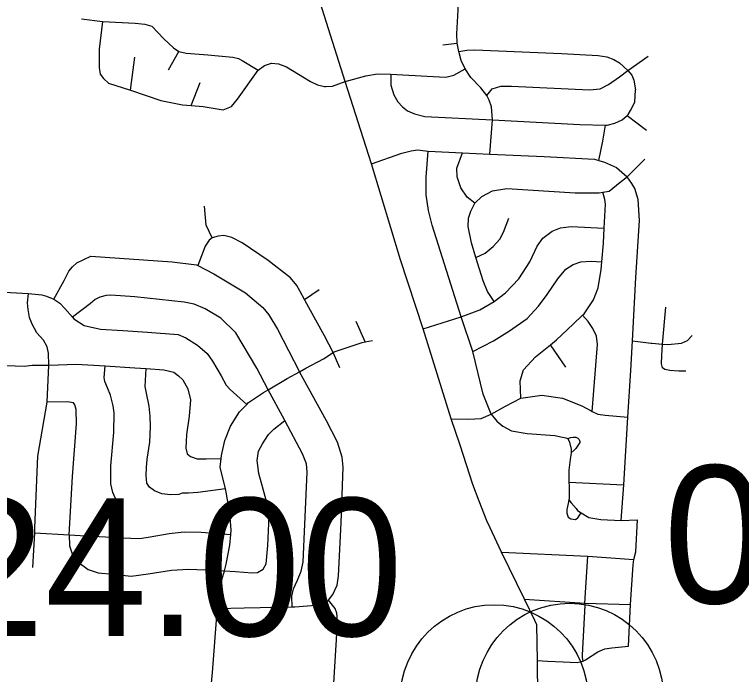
# Model space of a CAD drawing. Extents: x 1659811 to 1934326, y 644115 to 934867.
# Drawn here: x 1879456 to 1885262, y 712461 to 717733 of the extents above; entities that cross this region are included whole.
import ezdxf

# ---------------------------------------------------------------- set-up
doc = ezdxf.new("R2010")
doc.units = 0
doc.layers.add('Default', color=7, linetype='Continuous')
doc.layers.add('GM_X_City_Street', color=7, linetype='Continuous')

msp = doc.modelspace()

# ---------------------------------------------------------------- linework, layer by layer
at = {"layer": 'Default'}
for centre in [(1883287.5, 712268.1), (1883889.6, 712280.3)]:
    msp.add_circle(centre, 750, dxfattribs=at)
at = {"layer": 'GM_X_City_Street'}
for points in [[(1883254, 713633.2), (1883227.7, 713688.7), (1883167.3, 713846.1), (1883115.6, 713979.8), (1883014.2, 714292.5), (1882943.1, 714503.8), (1882718.8, 715221.7), (1882539.9, 715773.7), (1882307, 716541.3), (1882095.7, 717196.8), (1881748.6, 718302.9), (1881535.1, 719005.7), (1881178.5, 720159.3), (1881070.6, 720503.5)], [(1883251.4, 716616.8), (1883272.9, 716890.6), (1883264.3, 716996.2), (1883247.1, 717048), (1883227.7, 717086.8), (1883180.2, 717147.2), (1883100.5, 717229.1), (1883055.2, 717298.1), (1883022.8, 717364.9), (1883003.4, 717436.1), (1882990.5, 717502.9), (1882988.3, 717578.4), (1882999.1, 717770.3), (1883027.1, 718225.2)], [(1879989.8, 717698.3), (1880157, 717678.1), (1880420.2, 717663.5), (1880495.8, 717655.6), (1880551.4, 717640.2), (1880648.7, 717537.5), (1880724.9, 717467.4), (1880767.7, 717436.6), (1880827.7, 717424.7), (1880999, 717410.4), (1881200.2, 717393.4), (1881243.9, 717382.3), (1881273.4, 717365.5), (1881401.4, 717287.3)], [(1880157, 717678.1), (1880131.8, 717456.1), (1880132.2, 717309.8), (1880139, 717257.5), (1880166, 717220.7), (1880207.1, 717185.6), (1880381.1, 717127.8), (1880625, 717046.9), (1880797.8, 717010.4), (1880865.8, 717005.5), (1880963.2, 716998.3), (1881121.1, 716970.4), (1881188, 716998.4), (1881237.5, 717056.6), (1881401.4, 717287.3), (1881451, 717326.1), (1881507.1, 717345.5), (1881565.3, 717339.1), (1881627.8, 717315.4), (1881819.7, 717196.8), (1881875.8, 717170.9), (1881931.8, 717157.9), (1881942.7, 717158.3)], [(1882876.2, 717490), (1882990.5, 717502.9)], [(1880684.8, 717292), (1880767.7, 717436.6)], [(1883003.4, 717436.1), (1883068.1, 717449), (1883132.8, 717451.2), (1883823.9, 717420.2), (1884118.9, 717404.8), (1884186.6, 717395.1), (1884242, 717373.6), (1884289.2, 717346.4), (1884353.6, 717286.5), (1884387.1, 717248.2), (1884403.6, 717207.2), (1884415.8, 717130.7)], [(1880381.1, 717127.8), (1880417.7, 717390.9)], [(1884353.6, 717286.5), (1884516.1, 717400.9)], [(1882095.7, 717196.8), (1882261.7, 717244.2), (1882354.4, 717259.3), (1882462.2, 717257.1), (1882798.6, 717237.7), (1882902.1, 717233.4), (1882964.6, 717248.5), (1883055.2, 717298.1)], [(1882462.2, 717257.1), (1882462.2, 717168.7), (1882486, 717091.1), (1882516.1, 717035), (1882555, 716996.2), (1882593.8, 716963.9), (1882650.6, 716940.1), (1882731.8, 716918.6), (1883272.9, 716890.6), (1883972, 716855.1), (1884175.5, 716850), (1884189.4, 716849.6), (1884251.7, 716864.2), (1884308.2, 716890.8), (1884350, 716927.4), (1884357.2, 716933.7), (1884375.9, 716965.3), (1884409.4, 717032.6), (1884415.8, 717130.7)], [(1883227.7, 717086.8), (1883270.2, 717139.2), (1883340.6, 717161.5), (1883424.4, 717161.5), (1884048.5, 717131.9), (1884134.5, 717139.7), (1884201.2, 717174.2), (1884288.6, 717236.1), (1884353.6, 717286.5)], [(1880865.8, 717005.5), (1880938.7, 717188.8)], [(1881942.7, 717158.3), (1881996.5, 717160.1), (1882095.7, 717196.8)], [(1884350, 716927.4), (1884503.9, 716809.7)], [(1884121.7, 716567.3), (1884154.5, 716722.2), (1884175.5, 716850)], [(1882307, 716541.3), (1882550.6, 716625.4), (1882624, 716644.8), (1882673.5, 716651.3), (1882759.8, 716642.6), (1883033.6, 716627.5), (1883251.4, 716616.8), (1883686.4, 716597.5), (1884087.1, 716577.5), (1884121.7, 716567.3), (1884168.4, 716553.5), (1884265.2, 716510.9), (1884349.2, 716436.7)], [(1883263.3, 714539.5), (1883199.7, 714700.9), (1883117.7, 715040.6), (1883022.8, 715318.8), (1882792.1, 716049.7), (1882761.9, 716166.1), (1882744.7, 716293.4), (1882742.5, 716433.5), (1882759.8, 716642.6)], [(1883132.5, 716226.4), (1883071.8, 716274), (1883019.7, 716349.5), (1882991.8, 716436.4), (1882989.4, 716504.6), (1883033.6, 716627.5)], [(1884349.2, 716436.7), (1884490.3, 716577.5)], [(1883132.5, 716226.4), (1883189.6, 716279.1), (1883274.6, 716325.1), (1883388.8, 716342.3), (1883934.9, 716308.6), (1884124.5, 716307.9), (1884154.2, 716313.1), (1884204.7, 716322), (1884294.3, 716393.9), (1884349.2, 716436.7)], [(1884301.3, 713691), (1884322, 713974.8), (1884355.2, 714517.7), (1884378, 714890.1), (1884390.6, 715126.4), (1884417.8, 715633), (1884446.6, 716087.4), (1884436.7, 716254), (1884410.8, 716342.9), (1884387.9, 716383.6), (1884349.2, 716436.7)], [(1883499.9, 714669.6), (1883495.7, 714807.8), (1883521.7, 714895.4), (1883618, 714997.3), (1883736.6, 715095.4), (1883785, 715135.4), (1883917.8, 715260.5), (1883993.2, 715331), (1884005.5, 715342.5), (1884080.1, 715452.9), (1884118.3, 715550.2), (1884141.8, 715696), (1884147.4, 715758.2), (1884160.8, 715906), (1884166.8, 716026.2), (1884176.3, 716218.4), (1884171.2, 716254.6), (1884154.2, 716313.1)], [(1881033.6, 715948.2), (1880986.3, 716049.4), (1880972, 716202.1)], [(1883288, 715441.7), (1883233.3, 715520.1), (1883199.4, 715605.2), (1883141.5, 715792.2), (1883104.9, 715910.3), (1883080.1, 716039.2), (1883081.7, 716105.4), (1883101, 716163), (1883132.5, 716226.4)], [(1883141.5, 715792.2), (1883214.7, 715827.4), (1883279.9, 715879.9), (1883331.2, 715938.7), (1883360.5, 715994.1), (1883405.1, 716105.3)], [(1882718.8, 715221.7), (1883022.8, 715318.8), (1883171.6, 715372.7), (1883288, 715441.7), (1883378.6, 715510.7), (1883484.3, 715620.6), (1883572.6, 715758.6), (1883630.8, 715881.5), (1883676.2, 715946.2), (1883749.4, 716002.3), (1883816.3, 716028.1), (1883902.6, 716040.8), (1884166.8, 716026.2)], [(1882001.6, 715032), (1881931.3, 715165.6), (1881862.4, 715291.6), (1881778.3, 715446.1), (1881772.7, 715456.1), (1881736.2, 715521.4), (1881711.4, 715568.1), (1881660.9, 715629.5), (1881480.6, 715768.4), (1881274.4, 715907.9), (1881191.6, 715952), (1881128.1, 715967.6), (1881082.1, 715962.8), (1881033.6, 715948.2), (1881009.4, 715930.5), (1880978.3, 715883.1), (1880919.9, 715726.8)], [(1879768.7, 715459.1), (1879851.9, 715608.3), (1879888.1, 715682.5), (1879917.9, 715718.6), (1879952.3, 715748.5), (1880066.1, 715801.7), (1880713.8, 715757.4), (1880908.8, 715732.5), (1880919.9, 715726.8), (1881048.9, 715660.8), (1881300.8, 715510.2), (1881439.6, 715392.4), (1881488.1, 715333.1), (1881555.3, 715219.1), (1881731.1, 714878.7)], [(1883117.7, 715040.6), (1883281.7, 715125.9), (1883409.4, 715205), (1883549.5, 715303.8), (1883641.7, 715403.7), (1883709.8, 715496.2), (1883796.7, 715622.4), (1883860.4, 715699), (1883917.2, 715735.7), (1883979.6, 715756.2), (1884061.6, 715762.2), (1884147.4, 715758.2)], [(1879231.2, 715521.9), (1879567.9, 715504.3), (1879672.8, 715494.4), (1879709.9, 715483.5), (1879768.7, 715459.1), (1879817.5, 715428.3), (1879858.5, 715383.8), (1879918.4, 715315.5), (1879930.4, 715301.8), (1880012.9, 715249.6), (1880141.9, 715218.3), (1880319.4, 715207.9), (1880518.7, 715194.9), (1880761.8, 715176.8), (1880823, 715151.2), (1880917.5, 715092.7), (1880993.7, 715024.6), (1881036.1, 714963.4), (1881105.2, 714845.4), (1881145.3, 714772.2), (1881178.4, 714737.3), (1881309.9, 714617.4)], [(1879601.2, 713314.9), (1879616.6, 713592.7), (1879618.8, 713631.3), (1879642.6, 714206.2), (1879715.3, 714637), (1879728.9, 714930.9), (1879728, 715028.6), (1879717.1, 715078.3), (1879686.4, 715132.6), (1879634.8, 715191.4), (1879597.7, 715259.2), (1879575.1, 715312.6), (1879563.4, 715375.9), (1879558.9, 715429.2), (1879567.9, 715504.3)], [(1881772.7, 715456.1), (1881890.3, 715537.6)], [(1881673.9, 713001.7), (1881671.8, 713086.8), (1881683.1, 713144.7), (1881716.7, 713214.1), (1881746.4, 713285.5), (1881760.2, 713359.3), (1881768.5, 713541.6), (1881793.3, 714076.3), (1881787, 714144.7), (1881756.9, 714223.6), (1881614.3, 714489.1), (1881611.7, 714493.9), (1881482.3, 714736.1), (1881390.1, 714908.4), (1881223.2, 715189.3), (1881102.3, 715308.6), (1880978.3, 715381.9), (1880891.4, 715420.2), (1880811.9, 715434.2), (1880415.7, 715478.1), (1880224.4, 715490.9), (1880186.4, 715487.9), (1880136.1, 715475.1), (1880099.8, 715456), (1880063.1, 715424.8), (1879918.4, 715315.5)], [(1884632.7, 715100.3), (1884657.5, 715394.4)], [(1884070.8, 714562.4), (1884113.5, 715097.2), (1884105.1, 715163.6), (1884074.6, 715224.5), (1884038, 715279.5), (1883993.2, 715331)], [(1882255.7, 715118.5), (1882185.6, 715281.6)], [(1884539.8, 715107.4), (1884541.8, 715107.1), (1884546.8, 715106.5), (1884632.7, 715100.3), (1884674.3, 715097.3), (1884784.4, 715106.6), (1884830.8, 715129.5), (1884867.7, 715168.6)], [(1881014.9, 712251), (1881036.3, 712477.1), (1881074, 712965.4), (1881075.5, 712987.1), (1881083.3, 713103.5), (1881098.9, 713171.3), (1881131.9, 713288.9), (1881146.9, 713342.5), (1881176.5, 713494.2), (1881182.7, 713578), (1881185.4, 713614.3), (1881176.7, 713748.8), (1881146.8, 713918), (1881140.3, 713944.1), (1881097.6, 714117.7), (1881105.4, 714187.2), (1881107.9, 714209.7), (1881136.7, 714331.3), (1881179.4, 714444.5), (1881252, 714559), (1881309.9, 714617.4), (1881325.6, 714633.3), (1881445.4, 714714.6), (1881482.3, 714736.1), (1881633.6, 714824.2), (1881731.1, 714878.7), (1881781.3, 714906.7), (1881922.8, 714981.4), (1882001.6, 715032), (1882010, 715037.3), (1882233.4, 715114), (1882255.7, 715118.5), (1882313.7, 715130)], [(1883859.6, 714917.1), (1883736.6, 715095.4)], [(1884390.6, 715126.4), (1884539.8, 715107.4)], [(1884817, 714885.2), (1884763.1, 714884.5), (1884689.3, 714888.4), (1884649.6, 714897.4), (1884632, 714911.9), (1884624.7, 714942.1), (1884626.3, 715010.2), (1884632.7, 715100.3)], [(1882052.9, 714910), (1882001.6, 715032)], [(1879197.4, 714941.1), (1879385.2, 714930), (1879535.3, 714924.6), (1879597.7, 714931.8), (1879655.6, 714930.9), (1879710.7, 714930.9)], [(1879710.7, 714930.9), (1879728.9, 714930.9), (1879949.7, 714940.4), (1880180.7, 714925.7), (1880416, 714910.7), (1880507.9, 714904.5), (1880649.2, 714894.9), (1880728.6, 714876.9), (1880765.9, 714847.8), (1880801, 714814.9), (1880841.2, 714741.7), (1880861, 714655), (1880849.9, 714524.9), (1880830.4, 714377), (1880823.8, 714268.9), (1880834.7, 714224.6), (1880862.2, 714201.8), (1880913.6, 714184.5), (1880985.4, 714182.7), (1881105.4, 714187.2)], [(1880289.6, 713555.1), (1880310.1, 713656.2), (1880313.4, 713712.2), (1880299.2, 713784.8), (1880240.4, 713914.5), (1880226.1, 713985.1), (1880225.6, 714127.5), (1880249.9, 714393.6), (1880251.7, 714551.9), (1880243, 714606.2), (1880223.1, 714691), (1880198.6, 714749.7), (1880175.8, 714800.4), (1880170.7, 714834.6), (1880180.7, 714925.7)], [(1881140.3, 713944.1), (1880919.1, 713915.7), (1880845.1, 713909.5), (1880795.2, 713908.7), (1880769, 713899.4), (1880701.1, 713897.1), (1880631.4, 713904.8), (1880574.1, 713928.3), (1880534.9, 713957.3), (1880513.7, 713989.9), (1880507.3, 714054.3), (1880508.7, 714114.4), (1880514.3, 714180.4), (1880535.5, 714316.2), (1880542.5, 714442.4), (1880538.5, 714524.7), (1880530.4, 714603.1), (1880509, 714707.9), (1880498.3, 714762.3), (1880507.9, 714904.5)], [(1881962.5, 713055.5), (1881997.5, 713100.8), (1882033.2, 713174.1), (1882043, 713248), (1882065.1, 713672.6), (1882081.8, 714117.2), (1882073.7, 714197.7), (1882034.7, 714316.9), (1881948.9, 714487.5), (1881731.1, 714878.7)], [(1882943.1, 714503.8), (1883083.1, 714501.3), (1883183, 714504.8), (1883263.3, 714539.5), (1883377, 714604.3), (1883499.9, 714669.6), (1883668.6, 714693.3), (1883831.7, 714669.1), (1883985.9, 714607.2), (1884060.8, 714567.2), (1884070.8, 714562.4), (1884114.1, 714541.8), (1884173.8, 714532.3), (1884355.2, 714517.7)], [(1879892.8, 713576.7), (1879918.1, 714042.9), (1879950.2, 714463.2), (1879948.9, 714577.5), (1879937.8, 714613.9), (1879926.2, 714630.2), (1879878.6, 714639.4), (1879715.3, 714637)], [(1883263.3, 714539.5), (1883308.2, 714483.7), (1883357.2, 714444.4), (1883426.2, 714408.5), (1883551.4, 714385.4), (1883772.6, 714369.9), (1883834, 714357.8), (1883859.2, 714351.4), (1883874.8, 714346), (1883899.1, 714352.8), (1883917.3, 714356.3), (1883927.1, 714357.7), (1883939.7, 714356.3), (1883955.2, 714347.9), (1883965.5, 714337), (1883970.6, 714323.4), (1883970.9, 714314.8), (1883960.5, 714297), (1883938.4, 714266.6), (1883925.5, 714253.8), (1883903, 714230.3)], [(1879892.8, 713576.7), (1879894.8, 713488.1), (1879915.3, 713425.4), (1879961.7, 713362.1), (1880044, 713299.9), (1880123.2, 713271.8), (1880244.7, 713262.8), (1880388.1, 713247.2), (1880522.3, 713265.9), (1880710.6, 713293.3), (1880846.5, 713301.9), (1881048, 713294.9), (1881131.9, 713288.9), (1881219.4, 713282.6), (1881354.9, 713273.2), (1881396.9, 713276.2), (1881441.4, 713301.1), (1881464.4, 713344.7), (1881477.9, 713492.7), (1881489.5, 713727), (1881473.9, 713823.6), (1881442.8, 713942.7), (1881405.8, 714065.9), (1881394.4, 714170.5), (1881404.1, 714244.4), (1881435.5, 714303.8), (1881485.1, 714376.8), (1881528.2, 714421.8), (1881614.3, 714489.1)], [(1883874.8, 714346), (1883887.9, 714316.4), (1883903.3, 714261), (1883903, 714230.3), (1883893.8, 714178.4), (1883883.7, 714092.4), (1883884.5, 713998), (1883884.7, 713966.1), (1883884.7, 713885.8), (1883886.4, 713869.8), (1883883.4, 713855.8), (1883877.4, 713827.9), (1883868.2, 713780), (1883867.5, 713750), (1883878.7, 713717.6), (1883900.4, 713705), (1883936.2, 713700.1), (1883956.4, 713711.6), (1883981.3, 713751.1)], [(1883884.5, 713998), (1884322, 713974.8)], [(1883883.4, 713855.8), (1883901.4, 713833.3), (1883942.2, 713786.2), (1883953.8, 713769.9), (1883981.3, 713751.1), (1884042.3, 713715.5), (1884139.8, 713699.1), (1884301.3, 713691), (1884432.9, 713695.2)], [(1884402.6, 713378.4), (1884402.8, 713380.4), (1884417.9, 713440.8), (1884432.9, 713695.2)], [(1879616.6, 713592.7), (1879892.8, 713576.7), (1880024.5, 713569), (1880289.6, 713555.1), (1880313.6, 713553.8), (1880455.2, 713546.3), (1880539.3, 713560.2), (1880689.7, 713588.6), (1880811.8, 713599.6), (1880945.5, 713598.2), (1881182.7, 713578)], [(1883631.9, 712560.3), (1883631.8, 712571.6), (1883626.5, 712858.6), (1883610.9, 712893.6), (1883529.6, 713061.6), (1883346.3, 713438.6), (1883254, 713633.2)], [(1883346.3, 713438.6), (1884036.2, 713406.3), (1884402.8, 713380.4)], [(1883997.1, 712568.6), (1883991.2, 712596.4), (1883991.8, 712615.4), (1884013, 713014.2), (1884012.1, 713031.3), (1884036.2, 713406.3)], [(1884359.6, 712688.3), (1884376.9, 713020.3), (1884398.4, 713337.3), (1884402.6, 713378.4)], [(1883529.6, 713061.6), (1884012.1, 713031.3), (1884376.9, 713020.3)], [(1881075.5, 712987.1), (1881290.3, 712994.1), (1881673.9, 713001.7), (1881693.7, 713002.1), (1881861.7, 713013.9), (1881940.1, 713038), (1881962.5, 713055.5)], [(1881998.9, 712251.2), (1882012.5, 712480.8), (1882026.8, 712741.1), (1882036.3, 712889.3), (1882029.8, 712951.6), (1882016.7, 712988), (1881962.5, 713055.5)], [(1883983.6, 712564.8), (1883997.1, 712568.6), (1884017.1, 712579.3), (1884114.4, 712643), (1884170.8, 712665.7), (1884226.9, 712674.3), (1884359.6, 712688.3)], [(1883631.8, 712571.6), (1883713.2, 712568.4), (1883837.2, 712561.2), (1883950.4, 712555.6), (1883983.6, 712564.8)], [(1883634.7, 712297.2), (1883631.9, 712560.3)]]:
    msp.add_lwpolyline(points, dxfattribs=at)

# ---------------------------------------------------------------- texts
at = {"layer": 'Default'}
for s, p in [('0.00', (1884639.6, 713030.3)), ('24.00', (1878877.8, 712768.9))]:
    msp.add_text(s, height=1100, dxfattribs=at).set_placement(p)

doc.saveas('drawing.dxf')
